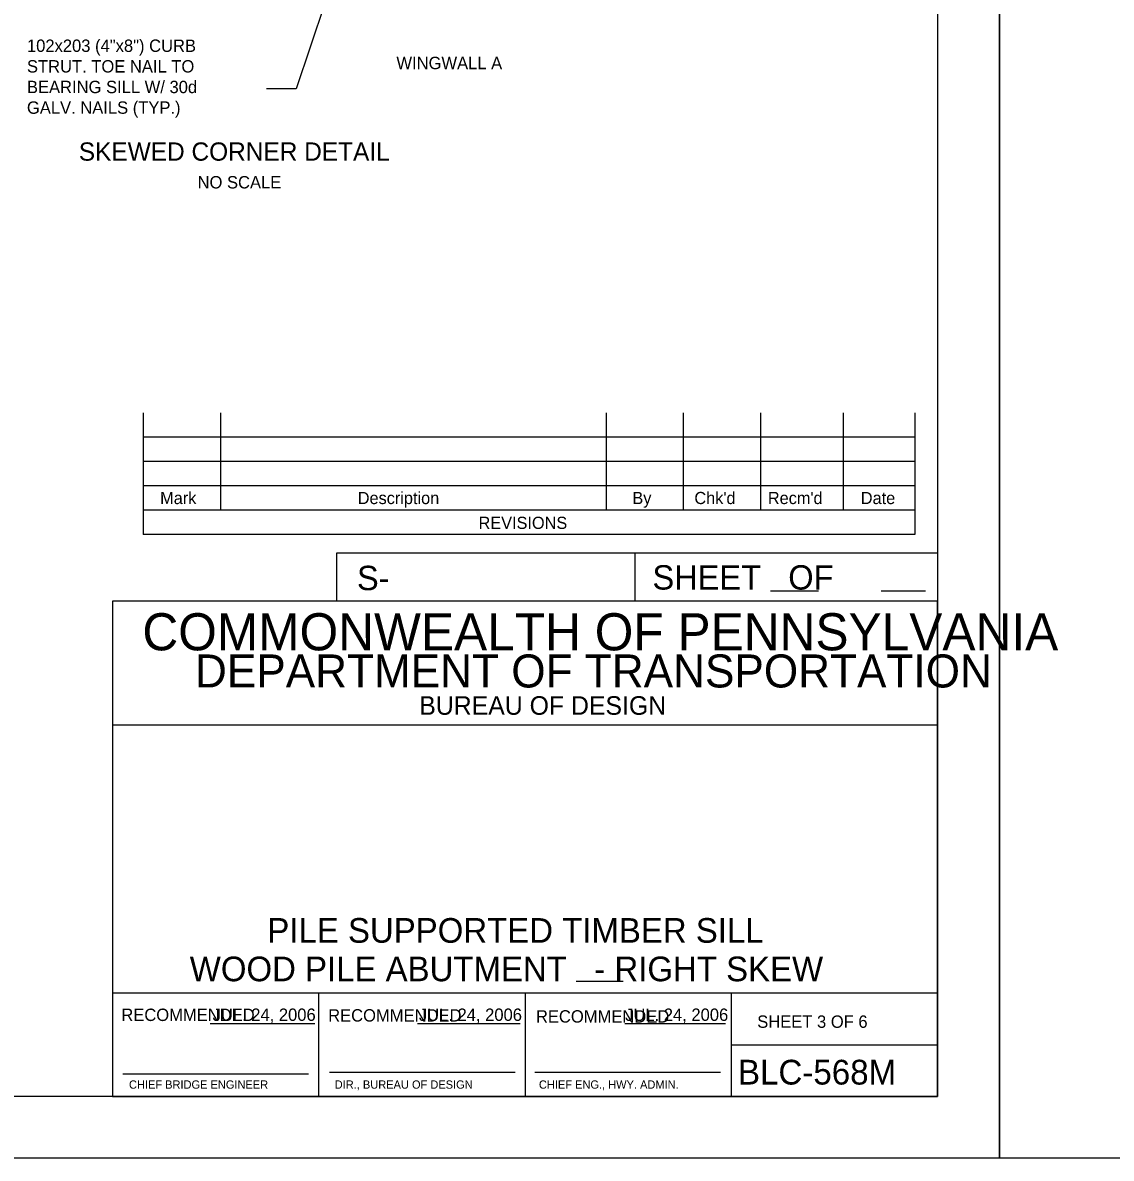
# Model space of a CAD drawing. Extents: x 635440 to 640306, y 296653 to 298484.
# Drawn here: x 639039.7 to 639303.6, y 296653.5 to 296928.7 of the extents above; entities that cross this region are included whole.
import ezdxf

# ---------------------------------------------------------------- set-up
doc = ezdxf.new("R2010")
doc.units = 0
for name, color, linetype in [('2', 7, 'Continuous'), ('4', 7, 'Continuous'), ('5', 7, 'Continuous'), ('PLT-BNDY', 7, 'Continuous')]:
    doc.layers.add(name, color=color, linetype=linetype)

msp = doc.modelspace()

# ---------------------------------------------------------------- linework, layer by layer
at = {"layer": '2'}
for p, q in [((639261.46, 297232.46), (639261.46, 296668.46)), ((639068.92, 296834.15), (639068.92, 296804.62)), ((639087.62, 296834.15), (639087.62, 296810.53)), ((639181.13, 296834.15), (639181.13, 296810.53)), ((639199.83, 296834.15), (639199.83, 296810.53)), ((639218.53, 296834.15), (639218.53, 296810.53)), ((639238.59, 296834.15), (639238.59, 296810.53)), ((639255.94, 296834.15), (639255.94, 296804.62)), ((639255.94, 296828.24), (639068.92, 296828.24)), ((639255.94, 296822.34), (639068.92, 296822.34)), ((639255.94, 296816.43), (639068.92, 296816.43)), ((639255.94, 296810.53), (639068.92, 296810.53)), ((639255.94, 296804.62), (639068.92, 296804.62)), ((639261.46, 296800.11), (639115.78, 296800.11)), ((639115.78, 296800.11), (639115.78, 296788.46)), ((639188.09, 296800.11), (639188.09, 296788.46)), ((639220.95, 296791), (639232.6, 296791)), ((639247.83, 296791), (639258.56, 296791)), ((639261.46, 296788.46), (639061.46, 296788.46)), ((639061.46, 296788.46), (639061.46, 296668.46)), ((639261.46, 296668.46), (639261.46, 296788.46)), ((639261.46, 296758.46), (639061.46, 296758.46)), ((639261.46, 296693.46), (639061.46, 296693.46)), ((639111.46, 296668.46), (639111.46, 296693.46)), ((639161.46, 296693.46), (639161.46, 296668.46)), ((639211.46, 296693.46), (639211.46, 296668.46)), ((639085.11, 296686.1), (639110.49, 296686.1)), ((639135.38, 296686.1), (639160.27, 296686.1)), ((639185.65, 296686.1), (639210.06, 296686.1)), ((639211.46, 296680.96), (639261.46, 296680.96)), ((639063.96, 296673.96), (639108.96, 296673.96)), ((639114.08, 296674.33), (639159.08, 296674.33)), ((639163.83, 296674.33), (639208.83, 296674.33)), ((639261.46, 296668.46), (638475.46, 296668.46)), ((639061.46, 296668.46), (639261.46, 296668.46))]:
    msp.add_line(p, q, dxfattribs=at)
at = {"layer": '4'}
msp.add_line((639173.9, 296696.41), (639185.26, 296696.41), dxfattribs=at)
at = {"layer": '5'}
msp.add_line((639105.99, 296912.65), (639098.76, 296912.65), dxfattribs=at)
msp.add_lwpolyline([(639123.32, 296964.45), (639106, 296912.65)], dxfattribs=at)
at = {"layer": 'PLT-BNDY'}
for points in [[(638435.46, 297247.46), (639276.46, 297247.46), (639276.46, 296653.46), (638435.46, 296653.46)], [(639276.46, 297247.46), (640117.46, 297247.46), (640117.46, 296653.46), (639276.46, 296653.46)]]:
    msp.add_lwpolyline(points, close=True, dxfattribs=at)

# ---------------------------------------------------------------- texts
at = {"layer": '2'}
for s, height, p in [('Mark', 2.952, (639073.02, 296812.03)), ('Description', 2.9523, (639120.92, 296812.03)), ('By', 2.952, (639187.49, 296812.03)), ("Chk'd", 2.952, (639202.52, 296812.03)), ("Recm'd", 2.953, (639220.33, 296812.03)), ('Date', 2.952, (639242.86, 296812.03)), ('REVISIONS', 2.952, (639150.2, 296806.01)), ('S-', 5.905, (639120.73, 296791.17)), ('COMMONWEALTH OF PENNSYLVANIA', 9, (639068.71, 296776.58)), ('DEPARTMENT OF TRANSPORTATION', 8.0002, (639081.46, 296767.58)), ('BUREAU OF DESIGN', 4.5, (639135.83, 296760.96)), ('WOOD PILE ABUTMENT   - RIGHT SKEW', 5.9728, (639080.19, 296696.37)), ('RECOMMENDED', 3, (639063.61, 296686.73)), ('JUL. 24, 2006', 3, (639085.74, 296686.76)), ('RECOMMENDED', 3, (639113.74, 296686.6)), ('JUL. 24, 2006', 3, (639135.74, 296686.76)), ('RECOMMENDED', 3, (639164.11, 296686.35)), ('JUL. 24, 2006', 3, (639185.74, 296686.76)), ('SHEET 3 OF 6', 3, (639217.75, 296685.08)), ('BLC-568M', 6, (639213.08, 296671.33)), ('CHIEF BRIDGE ENGINEER', 2.0002, (639065.46, 296670.33)), ('DIR., BUREAU OF DESIGN', 2.0002, (639115.33, 296670.33)), ('CHIEF ENG., HWY. ADMIN.', 2.0002, (639164.83, 296670.33))]:
    msp.add_text(s, height=height, dxfattribs=at).set_placement(p)
msp.add_text('SHEET   OF', height=5.907, rotation=360, dxfattribs=at).set_placement((639192.35, 296791.31))
at = {"layer": '4'}
msp.add_text('PILE SUPPORTED TIMBER SILL', height=5.9728, dxfattribs=at).set_placement((639099.01, 296705.71))
at = {"layer": '5'}
for s, height, p in [('102x203 (4"x8") CURB', 3.0001, (639040.73, 296921.64)), ('STRUT. TOE NAIL TO', 3.0001, (639040.73, 296916.64)), ('WINGWALL A', 3, (639130.29, 296917.45)), ('BEARING SILL W/ 30d', 3.0001, (639040.73, 296911.64)), ('GALV. NAILS (TYP.)', 3.0001, (639040.73, 296906.64)), ('SKEWED CORNER DETAIL', 4.4294, (639053.3, 296895.27)), ('NO SCALE', 3, (639082.09, 296888.54))]:
    msp.add_text(s, height=height, dxfattribs=at).set_placement(p)

doc.saveas('drawing.dxf')
